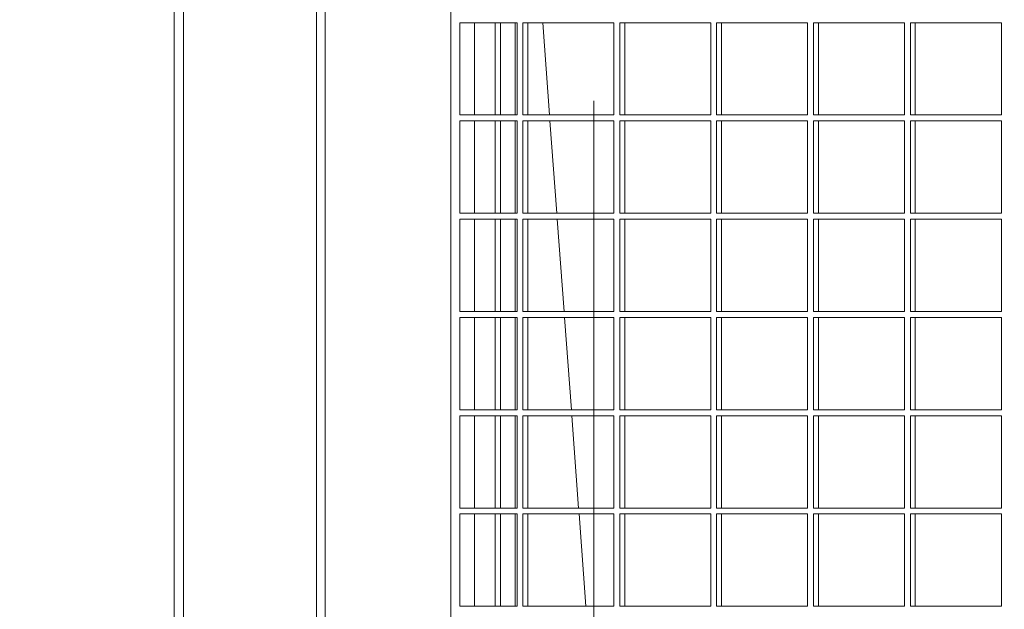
# Model space of a CAD drawing. Header units: metres. Extents: x 1306 to 1412, y -79 to 41.
# Tile 366 of 656: x 1360.482 to 1360.813, y -16.639 to -16.441. Entities that reach past the tile are written whole.
import ezdxf

# ---------------------------------------------------------------- set-up
doc = ezdxf.new("R2010")
doc.units = ezdxf.units.M
doc.header["$PDMODE"] = 65
doc.linetypes.add('AUSGEZOGEN', pattern=[0])
doc.linetypes.add('STRICHPUNKT2_S5', pattern=[0.5, 0.35, -0.05, 0.05, -0.05])
for name, color, linetype, lineweight in [('XR$2$Achsen', 4, 'AUSGEZOGEN', 13), ('XR$3$Maßlinie 1_50', 7, 'AUSGEZOGEN', 25), ('XR$4$Möblierung', 4, 'AUSGEZOGEN', 13)]:
    doc.layers.add(name, color=color, linetype=linetype, lineweight=lineweight)
doc.styles.add('ARIAL', font='arial.ttf')
doc.dimstyles.new('DIMSTYLE_11', dxfattribs={"dimtxt": 0.15, "dimasz": 0.03, "dimexe": 0, "dimexo": 0, "dimgap": 0.075, "dimtad": 2, "dimrnd": 0.005, "dimzin": 4, "dimdsep": 46, "dimtxsty": 'ARIAL', "dimblk1": 'ALL_ML_STRICH', "dimblk2": 'ALL_ML_STRICH', "dimsah": 1, "dimcen": 0, "dimclrd": 3, "dimclre": 3, "dimclrt": 3, "dimadec": 0, "dimazin": 0, "dimtfac": 1, "dimtdec": 0, "dimtix": 1, "dimtmove": 2, "dimatfit": 3, "dimfxl": 0, "dimtzin": 0, "dimlwd": 0, "dimlwe": 25, "dimarcsym": 0})
doc.dimstyles.new('DIMSTYLE_12', dxfattribs={"dimtxt": 0.15, "dimasz": 0.03, "dimexe": 0, "dimexo": 0, "dimgap": 0.075, "dimtad": 2, "dimdec": 3, "dimrnd": 0.005, "dimzin": 4, "dimdsep": 46, "dimtxsty": 'ARIAL', "dimblk1": 'ALL_ML_STRICH', "dimblk2": 'ALL_ML_STRICH', "dimsah": 1, "dimcen": 0, "dimclrd": 3, "dimclre": 3, "dimclrt": 3, "dimadec": 0, "dimazin": 0, "dimtfac": 1, "dimtdec": 0, "dimtix": 1, "dimtmove": 2, "dimatfit": 3, "dimfxl": 0, "dimtzin": 0, "dimlwd": 0, "dimlwe": 25, "dimarcsym": 0})
doc.dimstyles.new('DIMSTYLE_24', dxfattribs={"dimtxt": 0.225, "dimasz": 0.15, "dimexe": 0, "dimexo": 0, "dimgap": 0.1125, "dimtad": 2, "dimrnd": 0.005, "dimzin": 4, "dimdsep": 46, "dimtxsty": 'ARIAL', "dimblk1": 'ALL_ML_STRICH', "dimblk2": 'ALL_ML_STRICH', "dimsah": 1, "dimcen": 0, "dimclrd": 3, "dimclre": 3, "dimclrt": 3, "dimadec": 0, "dimazin": 0, "dimtfac": 1, "dimtdec": 0, "dimtix": 1, "dimtmove": 2, "dimatfit": 3, "dimfxl": 0, "dimtzin": 0, "dimlwd": 0, "dimlwe": 25, "dimarcsym": 0})
doc.dimstyles.new('DIMSTYLE_6', dxfattribs={"dimtxt": 0.15, "dimasz": 0.15, "dimexe": 0, "dimexo": 0, "dimgap": 0.075, "dimtad": 2, "dimrnd": 0.005, "dimzin": 4, "dimdsep": 46, "dimtxsty": 'ARIAL', "dimblk1": 'ALL_ML_STRICH', "dimblk2": 'ALL_ML_STRICH', "dimsah": 1, "dimcen": 0, "dimclrd": 3, "dimclre": 3, "dimclrt": 3, "dimadec": 0, "dimazin": 0, "dimtfac": 1, "dimtdec": 0, "dimtix": 1, "dimtmove": 2, "dimatfit": 3, "dimfxl": 0, "dimtzin": 0, "dimlwd": 0, "dimlwe": 25, "dimarcsym": 0})

# ---------------------------------------------------------------- blocks, each defined once
blk = doc.blocks.new('ALL_ML_STRICH')
at = {"color": 0, "linetype": 'ByBlock', "lineweight": -2}
for p, q in [((0, -0.5), (0, 0.5)), ((-0.3, -0.3), (0.3, 0.3)), ((-1, 0), (0.5, 0))]:
    blk.add_line(p, q, dxfattribs=at)
blk = doc.blocks.new('*D765')
at = {"layer": 'DEFPOINTS', "color": 3, "linetype": 'AUSGEZOGEN', "lineweight": 25, "transparency": 33554687}
for p in [(1342.77015, -10.15909), (1342.77015, -20.11081), (1361.06015, -20.30016)]:
    blk.add_point(p, dxfattribs=at)
at = {"layer": 'XR$3$Maßlinie 1_50', "color": 3, "linetype": 'AUSGEZOGEN', "lineweight": -2, "transparency": 33554687}
for p, q in [((1342.77015, -10.20909), (1342.77015, -10.15909)), ((1342.77015, -10.15909), (1361.06015, -10.15909)), ((1361.06015, -10.20909), (1361.06015, -10.15909))]:
    blk.add_line(p, q, dxfattribs=at)
at = {"layer": 'XR$3$Maßlinie 1_50', "color": 3, "linetype": 'AUSGEZOGEN', "lineweight": 25, "transparency": 33554687, "xscale": 0.03000000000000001, "yscale": 0.03000000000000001, "zscale": 0.03000000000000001, "rotation": 180}
blk.add_blockref('ALL_ML_STRICH', (1342.77015, -10.15909), dxfattribs=at)
at = {"layer": 'XR$3$Maßlinie 1_50', "color": 3, "linetype": 'AUSGEZOGEN', "lineweight": 25, "transparency": 33554687, "xscale": 0.03000000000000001, "yscale": 0.03000000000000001, "zscale": 0.03000000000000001}
blk.add_blockref('ALL_ML_STRICH', (1361.06015, -10.15909), dxfattribs=at)
at = {"layer": 'XR$3$Maßlinie 1_50', "color": 3, "linetype": 'AUSGEZOGEN', "lineweight": 25, "transparency": 33554687, "insert": (1351.91908, -10.03154), "char_height": 0.15, "width": 0.6, "attachment_point": 5, "style": 'ARIAL'}
blk.add_mtext('\\W0.80;\\A1;{\\A1;{18.29\\H0.099000;\\S^ ;}}', dxfattribs=at)
blk = doc.blocks.new('*D782')
at = {"layer": 'DEFPOINTS', "color": 3, "linetype": 'AUSGEZOGEN', "lineweight": 25, "transparency": 33554687}
for p in [(1343.12015, -10.95909), (1343.12015, -20.11122), (1361.06015, -20.5034)]:
    blk.add_point(p, dxfattribs=at)
at = {"layer": 'XR$3$Maßlinie 1_50', "color": 3, "linetype": 'AUSGEZOGEN', "lineweight": -2, "transparency": 33554687}
for p, q in [((1343.12015, -11.00909), (1343.12015, -10.95909)), ((1343.12015, -10.95909), (1361.06015, -10.95909)), ((1361.06015, -11.00909), (1361.06015, -10.95909))]:
    blk.add_line(p, q, dxfattribs=at)
at = {"layer": 'XR$3$Maßlinie 1_50', "color": 3, "linetype": 'AUSGEZOGEN', "lineweight": 25, "transparency": 33554687, "xscale": 0.03000000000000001, "yscale": 0.03000000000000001, "zscale": 0.03000000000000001, "rotation": 180}
blk.add_blockref('ALL_ML_STRICH', (1343.12015, -10.95909), dxfattribs=at)
at = {"layer": 'XR$3$Maßlinie 1_50', "color": 3, "linetype": 'AUSGEZOGEN', "lineweight": 25, "transparency": 33554687, "xscale": 0.03000000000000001, "yscale": 0.03000000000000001, "zscale": 0.03000000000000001}
blk.add_blockref('ALL_ML_STRICH', (1361.06015, -10.95909), dxfattribs=at)
at = {"layer": 'XR$3$Maßlinie 1_50', "color": 3, "linetype": 'AUSGEZOGEN', "lineweight": 25, "transparency": 33554687, "insert": (1352.09444, -10.83154), "char_height": 0.15, "width": 0.6, "attachment_point": 5, "style": 'ARIAL'}
blk.add_mtext('\\W0.80;\\A1;{\\A1;{17.94\\H0.099000;\\S^ ;}}', dxfattribs=at)
blk = doc.blocks.new('*D882')
at = {"layer": 'DEFPOINTS', "color": 3, "linetype": 'AUSGEZOGEN', "lineweight": 25, "transparency": 33554687}
for p in [(1358.37015, -11.75909), (1360.67515, -15.81825), (1358.37015, -16.9252)]:
    blk.add_point(p, dxfattribs=at)
at = {"layer": 'XR$3$Maßlinie 1_50', "color": 3, "linetype": 'AUSGEZOGEN', "lineweight": -2, "transparency": 33554687}
for p, q in [((1358.37015, -11.80909), (1358.37015, -11.75909)), ((1358.37015, -11.75909), (1360.67515, -11.75909)), ((1360.67515, -11.80909), (1360.67515, -11.75909))]:
    blk.add_line(p, q, dxfattribs=at)
at = {"layer": 'XR$3$Maßlinie 1_50', "color": 3, "linetype": 'AUSGEZOGEN', "lineweight": 25, "transparency": 33554687, "xscale": 0.03000000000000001, "yscale": 0.03000000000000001, "zscale": 0.03000000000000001, "rotation": 180}
blk.add_blockref('ALL_ML_STRICH', (1358.37015, -11.75909), dxfattribs=at)
at = {"layer": 'XR$3$Maßlinie 1_50', "color": 3, "linetype": 'AUSGEZOGEN', "lineweight": 25, "transparency": 33554687, "xscale": 0.03000000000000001, "yscale": 0.03000000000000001, "zscale": 0.03000000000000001}
blk.add_blockref('ALL_ML_STRICH', (1360.67515, -11.75909), dxfattribs=at)
at = {"layer": 'XR$3$Maßlinie 1_50', "color": 3, "linetype": 'AUSGEZOGEN', "lineweight": 25, "transparency": 33554687, "insert": (1359.54355, -11.63143), "char_height": 0.15, "width": 0.6, "attachment_point": 5, "style": 'ARIAL'}
blk.add_mtext('\\W0.80;\\A1;{\\A1;{2.30\\H0.099000;\\S5^ ;}}', dxfattribs=at)
blk = doc.blocks.new('*D899')
at = {"layer": 'DEFPOINTS', "color": 3, "linetype": 'AUSGEZOGEN', "lineweight": 25, "transparency": 33554687}
for p in [(1342.77015, -8.55909), (1361.24015, -14.91825), (1342.77015, -18.60158)]:
    blk.add_point(p, dxfattribs=at)
at = {"layer": 'XR$3$Maßlinie 1_50', "color": 3, "linetype": 'AUSGEZOGEN', "lineweight": -2, "transparency": 33554687}
for p, q in [((1342.77015, -9.15909), (1342.77015, -8.55909)), ((1342.77015, -8.55909), (1361.24015, -8.55909)), ((1361.24015, -9.15909), (1361.24015, -8.55909))]:
    blk.add_line(p, q, dxfattribs=at)
at = {"layer": 'XR$3$Maßlinie 1_50', "color": 3, "linetype": 'AUSGEZOGEN', "lineweight": 25, "transparency": 33554687, "xscale": 0.15, "yscale": 0.15, "zscale": 0.15, "rotation": 180}
blk.add_blockref('ALL_ML_STRICH', (1342.77015, -8.55909), dxfattribs=at)
at = {"layer": 'XR$3$Maßlinie 1_50', "color": 3, "linetype": 'AUSGEZOGEN', "lineweight": 25, "transparency": 33554687, "xscale": 0.15, "yscale": 0.15, "zscale": 0.15}
blk.add_blockref('ALL_ML_STRICH', (1361.24015, -8.55909), dxfattribs=at)
at = {"layer": 'XR$3$Maßlinie 1_50', "color": 3, "linetype": 'AUSGEZOGEN', "lineweight": 25, "transparency": 33554687, "insert": (1352.0111, -8.3926), "char_height": 0.225, "width": 0.9, "attachment_point": 5, "style": 'ARIAL'}
blk.add_mtext('\\W0.80;\\A1;{\\fArial|i0|b1;\\A1;{18.47\\H0.148500;\\S^ ;}}', dxfattribs=at)
blk = doc.blocks.new('*D929')
at = {"layer": 'DEFPOINTS', "color": 3, "linetype": 'AUSGEZOGEN', "lineweight": 25, "transparency": 33554687}
for p in [(1362.14624, -15.15825), (1340.42407, -17.54325), (1364.27124, -17.54325)]:
    blk.add_point(p, dxfattribs=at)
at = {"layer": 'XR$3$Maßlinie 1_50', "color": 3, "linetype": 'AUSGEZOGEN', "lineweight": -2, "transparency": 33554687}
for p, q in [((1340.47407, -15.15825), (1340.42407, -15.15825)), ((1340.42407, -17.54325), (1340.42407, -15.15825)), ((1340.47407, -17.54325), (1340.42407, -17.54325))]:
    blk.add_line(p, q, dxfattribs=at)
at = {"layer": 'XR$3$Maßlinie 1_50', "color": 3, "linetype": 'AUSGEZOGEN', "lineweight": 25, "transparency": 33554687, "xscale": 0.03000000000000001, "yscale": 0.03000000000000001, "zscale": 0.03000000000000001}
for p, rotation in [((1340.42407, -15.15825), 90), ((1340.42407, -17.54325), 270)]:
    blk.add_blockref('ALL_ML_STRICH', p, dxfattribs=dict(at, rotation=rotation))
at = {"layer": 'XR$3$Maßlinie 1_50', "color": 3, "linetype": 'AUSGEZOGEN', "lineweight": 25, "transparency": 33554687, "insert": (1340.29641, -16.32984), "char_height": 0.15, "width": 0.6, "attachment_point": 5, "rotation": 90, "style": 'ARIAL'}
blk.add_mtext('\\W0.80;\\A1;{\\A1;{2.38\\H0.099000;\\S5^ ;}}', dxfattribs=at)
blk = doc.blocks.new('*D938')
at = {"layer": 'DEFPOINTS', "color": 3, "linetype": 'AUSGEZOGEN', "lineweight": 25, "transparency": 33554687}
for p in [(1364.96914, -15.15825), (1338.82407, -20.29325), (1364.65696, -20.29325)]:
    blk.add_point(p, dxfattribs=at)
at = {"layer": 'XR$3$Maßlinie 1_50', "color": 3, "linetype": 'AUSGEZOGEN', "lineweight": -2, "transparency": 33554687}
for p, q in [((1338.87407, -15.15825), (1338.82407, -15.15825)), ((1338.82407, -20.29325), (1338.82407, -15.15825)), ((1338.87407, -20.29325), (1338.82407, -20.29325))]:
    blk.add_line(p, q, dxfattribs=at)
at = {"layer": 'XR$3$Maßlinie 1_50', "color": 3, "linetype": 'AUSGEZOGEN', "lineweight": 25, "transparency": 33554687, "xscale": 0.03000000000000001, "yscale": 0.03000000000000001, "zscale": 0.03000000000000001}
for p, rotation in [((1338.82407, -15.15825), 90), ((1338.82407, -20.29325), 270)]:
    blk.add_blockref('ALL_ML_STRICH', p, dxfattribs=dict(at, rotation=rotation))
at = {"layer": 'XR$3$Maßlinie 1_50', "color": 3, "linetype": 'AUSGEZOGEN', "lineweight": 25, "transparency": 33554687, "insert": (1338.69641, -17.70484), "char_height": 0.15, "width": 0.6, "attachment_point": 5, "rotation": 90, "style": 'ARIAL'}
blk.add_mtext('\\W0.80;\\A1;{\\A1;{5.13\\H0.099000;\\S5^ ;}}', dxfattribs=at)
blk = doc.blocks.new('*D963')
at = {"layer": 'DEFPOINTS', "color": 3, "linetype": 'AUSGEZOGEN', "lineweight": 25, "transparency": 33554687}
for p in [(1360.31587, -16.21825), (1360.17091, -17.81825), (1361.00015, -17.81825)]:
    blk.add_point(p, dxfattribs=at)
at = {"layer": 'XR$3$Maßlinie 1_50', "color": 3, "linetype": 'AUSGEZOGEN', "lineweight": -2, "transparency": 33554687}
for p, q in [((1360.22091, -16.21825), (1360.17091, -16.21825)), ((1360.17091, -17.81825), (1360.17091, -16.21825)), ((1360.22091, -17.81825), (1360.17091, -17.81825))]:
    blk.add_line(p, q, dxfattribs=at)
at = {"layer": 'XR$3$Maßlinie 1_50', "color": 3, "linetype": 'AUSGEZOGEN', "lineweight": 25, "transparency": 33554687, "xscale": 0.15, "yscale": 0.15, "zscale": 0.15}
for p, rotation in [((1360.17091, -16.21825), 90), ((1360.17091, -17.81825), 270)]:
    blk.add_blockref('ALL_ML_STRICH', p, dxfattribs=dict(at, rotation=rotation))
at = {"layer": 'XR$3$Maßlinie 1_50', "color": 3, "linetype": 'AUSGEZOGEN', "lineweight": 25, "transparency": 33554687, "insert": (1360.04335, -17.00937), "char_height": 0.15, "width": 0.48, "attachment_point": 5, "rotation": 90, "style": 'ARIAL'}
blk.add_mtext('\\W0.80;\\A1;{\\A1;{1.60\\H0.099000;\\S^ ;}}', dxfattribs=at)
blk = doc.blocks.new('*D1085')
at = {"layer": 'DEFPOINTS', "color": 3, "linetype": 'AUSGEZOGEN', "lineweight": 25, "transparency": 33554687}
for p in [(1366.1012, -15.15825), (1339.62407, -17.54325), (1365.92579, -17.54325)]:
    blk.add_point(p, dxfattribs=at)
at = {"layer": 'XR$3$Maßlinie 1_50', "color": 3, "linetype": 'AUSGEZOGEN', "lineweight": -2, "transparency": 33554687}
for p, q in [((1339.67407, -15.15825), (1339.62407, -15.15825)), ((1339.62407, -17.54325), (1339.62407, -15.15825)), ((1339.67407, -17.54325), (1339.62407, -17.54325))]:
    blk.add_line(p, q, dxfattribs=at)
at = {"layer": 'XR$3$Maßlinie 1_50', "color": 3, "linetype": 'AUSGEZOGEN', "lineweight": 25, "transparency": 33554687, "xscale": 0.03000000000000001, "yscale": 0.03000000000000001, "zscale": 0.03000000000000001}
for p, rotation in [((1339.62407, -15.15825), 90), ((1339.62407, -17.54325), 270)]:
    blk.add_blockref('ALL_ML_STRICH', p, dxfattribs=dict(at, rotation=rotation))
at = {"layer": 'XR$3$Maßlinie 1_50', "color": 3, "linetype": 'AUSGEZOGEN', "lineweight": 25, "transparency": 33554687, "insert": (1339.49641, -16.32984), "char_height": 0.15, "width": 0.6, "attachment_point": 5, "rotation": 90, "style": 'ARIAL'}
blk.add_mtext('\\W0.80;\\A1;{\\A1;{2.38\\H0.099000;\\S5^ ;}}', dxfattribs=at)
blk = doc.blocks.new('COMPLEXOBJECT_326')
at = {"layer": 'XR$4$Möblierung', "color": 52, "linetype": 'AUSGEZOGEN', "lineweight": 13, "transparency": 33554687}
for p, q in [((1360.53416, -16.26274), (1360.53416, -17.66024)), ((1360.53726, -16.26465), (1360.53726, -17.65834)), ((1360.58199, -16.30937), (1360.58199, -17.61361)), ((1360.58491, -16.31154), (1360.58491, -17.61144)), ((1360.62715, -16.94399), (1360.62715, -16.33399)), ((1360.64934, -16.44199), (1360.63011, -16.44199)), ((1360.63011, -16.44199), (1360.63011, -16.47299)), ((1360.63504, -16.47299), (1360.63504, -16.44199)), ((1360.64194, -16.47299), (1360.64194, -16.44199)), ((1360.64373, -16.44199), (1360.64373, -16.47299)), ((1360.64876, -16.47299), (1360.64876, -16.44199)), ((1360.64934, -16.47299), (1360.64934, -16.44199)), ((1360.65131, -16.44199), (1360.65131, -16.47299)), ((1360.68189, -16.44199), (1360.65131, -16.44199)), ((1360.65296, -16.47299), (1360.65296, -16.44199)), ((1360.65797, -16.44199), (1360.66026, -16.47299)), ((1360.68189, -16.47299), (1360.68189, -16.44199)), ((1360.68386, -16.44199), (1360.68386, -16.47299)), ((1360.71444, -16.44199), (1360.68386, -16.44199)), ((1360.68551, -16.47299), (1360.68551, -16.44199)), ((1360.71444, -16.47299), (1360.71444, -16.44199)), ((1360.71641, -16.44199), (1360.71641, -16.47299)), ((1360.74699, -16.44199), (1360.71641, -16.44199)), ((1360.71806, -16.47299), (1360.71806, -16.44199)), ((1360.74699, -16.47299), (1360.74699, -16.44199)), ((1360.74896, -16.44199), (1360.74896, -16.47299)), ((1360.77954, -16.44199), (1360.74896, -16.44199)), ((1360.75061, -16.47299), (1360.75061, -16.44199)), ((1360.77954, -16.47299), (1360.77954, -16.44199)), ((1360.78151, -16.44199), (1360.78151, -16.47299)), ((1360.81209, -16.44199), (1360.78151, -16.44199)), ((1360.78316, -16.47299), (1360.78316, -16.44199)), ((1360.81209, -16.47299), (1360.81209, -16.44199)), ((1360.63011, -16.47299), (1360.64934, -16.47299)), ((1360.65131, -16.47299), (1360.68189, -16.47299)), ((1360.68386, -16.47299), (1360.71444, -16.47299)), ((1360.71641, -16.47299), (1360.74699, -16.47299)), ((1360.74896, -16.47299), (1360.77954, -16.47299)), ((1360.78151, -16.47299), (1360.81209, -16.47299)), ((1360.64934, -16.47499), (1360.63011, -16.47499)), ((1360.63011, -16.47499), (1360.63011, -16.50599)), ((1360.63504, -16.50599), (1360.63504, -16.47499)), ((1360.64194, -16.50599), (1360.64194, -16.47499)), ((1360.64373, -16.47499), (1360.64373, -16.50599)), ((1360.64876, -16.50599), (1360.64876, -16.47499)), ((1360.64934, -16.50599), (1360.64934, -16.47499)), ((1360.65131, -16.47499), (1360.65131, -16.50599)), ((1360.68189, -16.47499), (1360.65131, -16.47499)), ((1360.65296, -16.50599), (1360.65296, -16.47499)), ((1360.66041, -16.47499), (1360.6627, -16.50599)), ((1360.68189, -16.50599), (1360.68189, -16.47499)), ((1360.68386, -16.47499), (1360.68386, -16.50599)), ((1360.71444, -16.47499), (1360.68386, -16.47499)), ((1360.68551, -16.50599), (1360.68551, -16.47499)), ((1360.71444, -16.50599), (1360.71444, -16.47499)), ((1360.71641, -16.47499), (1360.71641, -16.50599)), ((1360.74699, -16.47499), (1360.71641, -16.47499)), ((1360.71806, -16.50599), (1360.71806, -16.47499)), ((1360.74699, -16.50599), (1360.74699, -16.47499)), ((1360.74896, -16.47499), (1360.74896, -16.50599)), ((1360.77954, -16.47499), (1360.74896, -16.47499)), ((1360.75061, -16.50599), (1360.75061, -16.47499)), ((1360.77954, -16.50599), (1360.77954, -16.47499)), ((1360.78151, -16.47499), (1360.78151, -16.50599)), ((1360.81209, -16.47499), (1360.78151, -16.47499)), ((1360.78316, -16.50599), (1360.78316, -16.47499)), ((1360.81209, -16.50599), (1360.81209, -16.47499)), ((1360.63011, -16.50599), (1360.64934, -16.50599)), ((1360.65131, -16.50599), (1360.68189, -16.50599)), ((1360.68386, -16.50599), (1360.71444, -16.50599)), ((1360.71641, -16.50599), (1360.74699, -16.50599)), ((1360.74896, -16.50599), (1360.77954, -16.50599)), ((1360.78151, -16.50599), (1360.81209, -16.50599)), ((1360.64934, -16.50799), (1360.63011, -16.50799)), ((1360.63011, -16.50799), (1360.63011, -16.53899)), ((1360.63504, -16.53899), (1360.63504, -16.50799)), ((1360.64194, -16.53899), (1360.64194, -16.50799)), ((1360.64373, -16.50799), (1360.64373, -16.53899)), ((1360.64876, -16.53899), (1360.64876, -16.50799)), ((1360.64934, -16.53899), (1360.64934, -16.50799)), ((1360.65131, -16.50799), (1360.65131, -16.53899)), ((1360.68189, -16.50799), (1360.65131, -16.50799)), ((1360.65296, -16.53899), (1360.65296, -16.50799)), ((1360.66285, -16.50799), (1360.66515, -16.53899)), ((1360.68189, -16.53899), (1360.68189, -16.50799)), ((1360.68386, -16.50799), (1360.68386, -16.53899)), ((1360.71444, -16.50799), (1360.68386, -16.50799)), ((1360.68551, -16.53899), (1360.68551, -16.50799)), ((1360.71444, -16.53899), (1360.71444, -16.50799)), ((1360.71641, -16.50799), (1360.71641, -16.53899)), ((1360.74699, -16.50799), (1360.71641, -16.50799)), ((1360.71806, -16.53899), (1360.71806, -16.50799)), ((1360.74699, -16.53899), (1360.74699, -16.50799)), ((1360.74896, -16.50799), (1360.74896, -16.53899)), ((1360.77954, -16.50799), (1360.74896, -16.50799)), ((1360.75061, -16.53899), (1360.75061, -16.50799)), ((1360.77954, -16.53899), (1360.77954, -16.50799)), ((1360.78151, -16.50799), (1360.78151, -16.53899)), ((1360.81209, -16.50799), (1360.78151, -16.50799)), ((1360.78316, -16.53899), (1360.78316, -16.50799)), ((1360.81209, -16.53899), (1360.81209, -16.50799)), ((1360.63011, -16.53899), (1360.64934, -16.53899)), ((1360.65131, -16.53899), (1360.68189, -16.53899)), ((1360.68386, -16.53899), (1360.71444, -16.53899)), ((1360.71641, -16.53899), (1360.74699, -16.53899)), ((1360.74896, -16.53899), (1360.77954, -16.53899)), ((1360.78151, -16.53899), (1360.81209, -16.53899)), ((1360.64934, -16.54099), (1360.63011, -16.54099)), ((1360.63011, -16.54099), (1360.63011, -16.57199)), ((1360.63504, -16.57199), (1360.63504, -16.54099)), ((1360.64194, -16.57199), (1360.64194, -16.54099)), ((1360.64373, -16.54099), (1360.64373, -16.57199)), ((1360.64876, -16.57199), (1360.64876, -16.54099)), ((1360.64934, -16.57199), (1360.64934, -16.54099)), ((1360.65131, -16.54099), (1360.65131, -16.57199)), ((1360.68189, -16.54099), (1360.65131, -16.54099)), ((1360.65296, -16.57199), (1360.65296, -16.54099)), ((1360.66529, -16.54099), (1360.66759, -16.57199)), ((1360.68189, -16.57199), (1360.68189, -16.54099)), ((1360.68386, -16.54099), (1360.68386, -16.57199)), ((1360.71444, -16.54099), (1360.68386, -16.54099)), ((1360.68551, -16.57199), (1360.68551, -16.54099)), ((1360.71444, -16.57199), (1360.71444, -16.54099)), ((1360.71641, -16.54099), (1360.71641, -16.57199)), ((1360.74699, -16.54099), (1360.71641, -16.54099)), ((1360.71806, -16.57199), (1360.71806, -16.54099)), ((1360.74699, -16.57199), (1360.74699, -16.54099)), ((1360.74896, -16.54099), (1360.74896, -16.57199)), ((1360.77954, -16.54099), (1360.74896, -16.54099)), ((1360.75061, -16.57199), (1360.75061, -16.54099)), ((1360.77954, -16.57199), (1360.77954, -16.54099)), ((1360.78151, -16.54099), (1360.78151, -16.57199)), ((1360.81209, -16.54099), (1360.78151, -16.54099)), ((1360.78316, -16.57199), (1360.78316, -16.54099)), ((1360.81209, -16.57199), (1360.81209, -16.54099)), ((1360.63011, -16.57199), (1360.64934, -16.57199)), ((1360.65131, -16.57199), (1360.68189, -16.57199)), ((1360.68386, -16.57199), (1360.71444, -16.57199)), ((1360.71641, -16.57199), (1360.74699, -16.57199)), ((1360.74896, -16.57199), (1360.77954, -16.57199)), ((1360.78151, -16.57199), (1360.81209, -16.57199)), ((1360.64934, -16.57399), (1360.63011, -16.57399)), ((1360.63011, -16.57399), (1360.63011, -16.60499)), ((1360.63504, -16.60499), (1360.63504, -16.57399)), ((1360.64194, -16.60499), (1360.64194, -16.57399)), ((1360.64373, -16.57399), (1360.64373, -16.60499)), ((1360.64876, -16.60499), (1360.64876, -16.57399)), ((1360.64934, -16.60499), (1360.64934, -16.57399)), ((1360.65131, -16.57399), (1360.65131, -16.60499)), ((1360.68189, -16.57399), (1360.65131, -16.57399)), ((1360.65296, -16.60499), (1360.65296, -16.57399)), ((1360.66773, -16.57399), (1360.67003, -16.60499)), ((1360.68189, -16.60499), (1360.68189, -16.57399)), ((1360.68386, -16.57399), (1360.68386, -16.60499)), ((1360.71444, -16.57399), (1360.68386, -16.57399)), ((1360.68551, -16.60499), (1360.68551, -16.57399)), ((1360.71444, -16.60499), (1360.71444, -16.57399)), ((1360.71641, -16.57399), (1360.71641, -16.60499)), ((1360.74699, -16.57399), (1360.71641, -16.57399)), ((1360.71806, -16.60499), (1360.71806, -16.57399)), ((1360.74699, -16.60499), (1360.74699, -16.57399)), ((1360.74896, -16.57399), (1360.74896, -16.60499)), ((1360.77954, -16.57399), (1360.74896, -16.57399)), ((1360.75061, -16.60499), (1360.75061, -16.57399)), ((1360.77954, -16.60499), (1360.77954, -16.57399)), ((1360.78151, -16.57399), (1360.78151, -16.60499)), ((1360.81209, -16.57399), (1360.78151, -16.57399)), ((1360.78316, -16.60499), (1360.78316, -16.57399)), ((1360.81209, -16.60499), (1360.81209, -16.57399)), ((1360.63011, -16.60499), (1360.64934, -16.60499)), ((1360.65131, -16.60499), (1360.68189, -16.60499)), ((1360.68386, -16.60499), (1360.71444, -16.60499)), ((1360.71641, -16.60499), (1360.74699, -16.60499)), ((1360.74896, -16.60499), (1360.77954, -16.60499)), ((1360.78151, -16.60499), (1360.81209, -16.60499)), ((1360.64934, -16.60699), (1360.63011, -16.60699)), ((1360.63011, -16.60699), (1360.63011, -16.63799)), ((1360.63504, -16.63799), (1360.63504, -16.60699)), ((1360.64194, -16.63799), (1360.64194, -16.60699)), ((1360.64373, -16.60699), (1360.64373, -16.63799)), ((1360.64876, -16.63799), (1360.64876, -16.60699)), ((1360.64934, -16.63799), (1360.64934, -16.60699)), ((1360.65131, -16.60699), (1360.65131, -16.63799)), ((1360.68189, -16.60699), (1360.65131, -16.60699)), ((1360.65296, -16.63799), (1360.65296, -16.60699)), ((1360.67018, -16.60699), (1360.67247, -16.63799)), ((1360.68189, -16.63799), (1360.68189, -16.60699)), ((1360.68386, -16.60699), (1360.68386, -16.63799)), ((1360.71444, -16.60699), (1360.68386, -16.60699)), ((1360.68551, -16.63799), (1360.68551, -16.60699)), ((1360.71444, -16.63799), (1360.71444, -16.60699)), ((1360.71641, -16.60699), (1360.71641, -16.63799)), ((1360.74699, -16.60699), (1360.71641, -16.60699)), ((1360.71806, -16.63799), (1360.71806, -16.60699)), ((1360.74699, -16.63799), (1360.74699, -16.60699)), ((1360.74896, -16.60699), (1360.74896, -16.63799)), ((1360.77954, -16.60699), (1360.74896, -16.60699)), ((1360.75061, -16.63799), (1360.75061, -16.60699)), ((1360.77954, -16.63799), (1360.77954, -16.60699)), ((1360.78151, -16.60699), (1360.78151, -16.63799)), ((1360.81209, -16.60699), (1360.78151, -16.60699)), ((1360.78316, -16.63799), (1360.78316, -16.60699)), ((1360.81209, -16.63799), (1360.81209, -16.60699)), ((1360.63011, -16.63799), (1360.64934, -16.63799)), ((1360.65131, -16.63799), (1360.68189, -16.63799)), ((1360.68386, -16.63799), (1360.71444, -16.63799)), ((1360.71641, -16.63799), (1360.74699, -16.63799)), ((1360.74896, -16.63799), (1360.77954, -16.63799)), ((1360.78151, -16.63799), (1360.81209, -16.63799))]:
    blk.add_line(p, q, dxfattribs=at)

msp = doc.modelspace()

# ---------------------------------------------------------------- linework, layer by layer
at = {"layer": 'XR$2$Achsen', "color": 4, "linetype": 'STRICHPUNKT2_S5', "lineweight": 13, "transparency": 33554687}
msp.add_line((1360.67515, -15.81825), (1360.67515, -30.11825), dxfattribs=at)

# ---------------------------------------------------------------- block references
at = {"layer": 'XR$4$Möblierung', "color": 52, "linetype": 'AUSGEZOGEN', "lineweight": 13, "transparency": 33554687}
msp.add_blockref('COMPLEXOBJECT_326', (0, 0), dxfattribs=at)

# ---------------------------------------------------------------- dimensions: what is measured, and where the dimension line sits
at = {"layer": 'XR$3$Maßlinie 1_50', "color": 3, "linetype": 'AUSGEZOGEN', "lineweight": 25, "transparency": 33554687}
for base, p1, p2, dimstyle, picture, middle in [((1361.24015, -8.55909), (1342.77015, -9.15909), (1361.24015, -9.15909), 'DIMSTYLE_24', '*D899', (1352.0111, -8.3926)), ((1361.06015, -10.15909), (1342.77015, -10.20909), (1361.06015, -10.20909), 'DIMSTYLE_11', '*D765', (1351.91908, -10.03154)), ((1361.06015, -10.95909), (1343.12015, -11.00909), (1361.06015, -11.00909), 'DIMSTYLE_11', '*D782', (1352.09444, -10.83154)), ((1360.67515, -11.75909), (1358.37015, -11.80909), (1360.67515, -11.80909), 'DIMSTYLE_12', '*D882', (1359.54355, -11.63143))]:
    dim = msp.add_linear_dim(base=base, p1=p1, p2=p2, dimstyle=dimstyle, override={"dimpost": '<>', "dimclrd": 3, "dimclre": 3, "dimclrt": 3, "dimlwd": 0, "dimlwe": 25}, dxfattribs=at)
    dim.commit()
    dim.dimension.update_dxf_attribs({"geometry": picture, "text_midpoint": middle, "dimtype": 160})
for base, p1, p2, dimstyle, picture, middle in [((1338.82407, -15.15825), (1338.87407, -20.29325), (1338.87407, -15.15825), 'DIMSTYLE_12', '*D938', (1338.69641, -17.70484)), ((1339.62407, -15.15825), (1339.67407, -17.54325), (1339.67407, -15.15825), 'DIMSTYLE_12', '*D1085', (1339.49641, -16.32984)), ((1340.42407, -15.15825), (1340.47407, -17.54325), (1340.47407, -15.15825), 'DIMSTYLE_12', '*D929', (1340.29641, -16.32984)), ((1360.17091, -16.21825), (1360.22091, -17.81825), (1360.22091, -16.21825), 'DIMSTYLE_6', '*D963', (1360.04335, -17.00937))]:
    dim = msp.add_linear_dim(base=base, p1=p1, p2=p2, angle=90, dimstyle=dimstyle, override={"dimpost": '<>', "dimclrd": 3, "dimclre": 3, "dimclrt": 3, "dimlwd": 0, "dimlwe": 25}, dxfattribs=at)
    dim.commit()
    dim.dimension.update_dxf_attribs({"geometry": picture, "text_midpoint": middle, "dimtype": 160})

doc.saveas('drawing.dxf')
